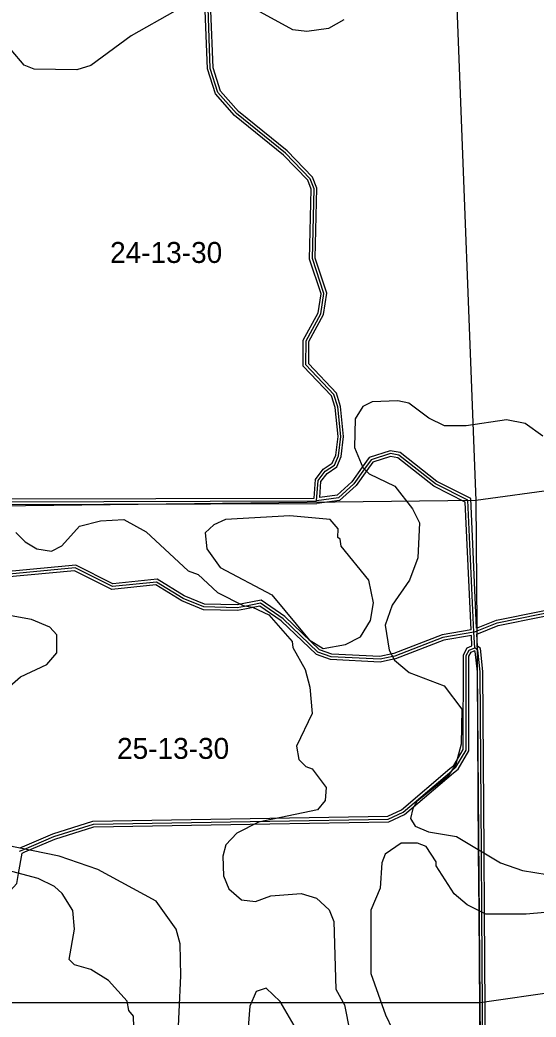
# Model space of a CAD drawing. Extents: x 457167 to 656239, y 1787309 to 1969297.
# Drawn here: x 581505 to 587049, y 1818571 to 1829281 of the extents above; entities that cross this region are included whole.
import ezdxf

# ---------------------------------------------------------------- set-up
doc = ezdxf.new("R2010")
doc.units = 0
for name, color, linetype in [('Level 1', 7, 'Continuous'), ('Level 2', 7, 'Continuous'), ('Level 31', 7, 'Continuous'), ('Level 32', 7, 'Continuous'), ('Level 7', 7, 'Continuous')]:
    doc.layers.add(name, color=color, linetype=linetype)

msp = doc.modelspace()

# ---------------------------------------------------------------- linework, layer by layer
at = {"layer": 'Level 1'}
for p, q in [((586199.147, 1829416.963), (586400.131, 1824117.811)), ((591467.941, 1824818.85), (586400.131, 1824117.811)), ((586400.131, 1824117.811), (581049.21, 1824055.511)), ((586400.131, 1824117.811), (586444.605, 1818727.144)), ((586444.605, 1818727.144), (591885.006, 1819514.722)), ((581136, 1818726.799), (586444.605, 1818727.144)), ((586444.605, 1818727.144), (586473.869, 1813504.935))]:
    msp.add_line(p, q, dxfattribs=at)
at = {"layer": 'Level 31'}
for p, q in [((584925.397, 1824149.058), (584691.809, 1824116.051)), ((581040.452, 1824105.413), (584691.809, 1824116.051)), ((586389.802, 1822537.97), (586381.83, 1822704.526))]:
    msp.add_line(p, q, dxfattribs=at)
for points in [[(584691.809, 1824116.051), (584708.791, 1824333.103), (584784.168, 1824432.956), (584884.331, 1824499.308), (584925.936, 1824599.226), (584951.502, 1824807.535), (584918.656, 1825124.681), (584877.176, 1825257.846), (584577.366, 1825575.14), (584577.861, 1825833.677), (584736.749, 1826125.365), (584770.295, 1826342.021), (584645.816, 1826717.16), (584663.817, 1827467.286), (584622.293, 1827575.727), (584355.871, 1827851.505), (583831.398, 1828277.236), (583631.785, 1828502.708), (583548.827, 1828761.409), (583524.928, 1829411.621)], [(586381.83, 1822704.526), (586317.574, 1824122.061), (585967.457, 1824297.622), (585576.181, 1824606.716), (585484.461, 1824623.616), (585275.981, 1824557.106), (585206.663, 1824459.786), (585092.303, 1824298.916), (584925.397, 1824149.058)], [(586381.83, 1822704.526), (586048.466, 1822646.971), (585531.001, 1822447.59), (585510.921, 1822443.264), (585372.593, 1822414.436), (584847.587, 1822440.527), (584705.904, 1822490.616), (584331.281, 1822849.507), (584089.788, 1823016.877), (583915.449, 1822982.306), (583839.593, 1822967.181), (583481.189, 1822976.241), (583256.438, 1823067.951), (582973.231, 1823243.774), (582497.79, 1823194.529), (582098.03, 1823394.952), (581047.746, 1823296.693)], [(586381.83, 1822704.526), (586632.116, 1822804.419), (587565.96, 1822994.683), (588291.176, 1822868.269)], [(581501.28, 1820353.32), (581545.286, 1820372.14), (581868.326, 1820511.127), (582293.943, 1820643.732), (584188.186, 1820675.663), (585461.74, 1820697.226), (585620.233, 1820771.833), (586142.959, 1821216.29), (586187.955, 1821254.386), (586296.625, 1821437.813), (586298.209, 1822454.871), (586331.451, 1822512.989), (586389.802, 1822537.97)], [(586573.079, 1811967.046), (586549.287, 1813396.135), (586531.233, 1814483.042), (586500.846, 1816304.132), (586486.242, 1817187.768), (586481.941, 1817444.132), (586480.692, 1817629.583), (586466.073, 1819700.82), (586461.555, 1820353.172), (586447.942, 1822279.324), (586423.209, 1822512.818), (586389.802, 1822537.97)]]:
    msp.add_lwpolyline(points, dxfattribs=at)
at = {"layer": 'Level 32'}
for p, q in [((581067.216, 1824135.491), (584664.06, 1824145.97)), ((584912.153, 1824177.484), (584724.636, 1824150.987)), ((581070.723, 1824075.501), (584693.963, 1824086.056)), ((584938.642, 1824120.63), (584693.963, 1824086.056)), ((586358.841, 1822557.348), (586353.488, 1822669.187)), ((586419.096, 1822553.467), (586412.82, 1822684.591))]:
    msp.add_line(p, q, dxfattribs=at)
for points in [[(584664.059, 1824145.97), (584679.566, 1824344.182), (584763.319, 1824455.131), (584860.146, 1824519.274), (584896.661, 1824606.962), (584921.311, 1824807.821), (584889.123, 1825118.614), (584850.599, 1825242.291), (584547.341, 1825563.232), (584547.876, 1825841.346), (584707.902, 1826135.123), (584739.539, 1826339.451), (584615.699, 1826712.663), (584633.684, 1827462.087), (584596.465, 1827559.285), (584335.556, 1827829.355), (583810.573, 1828255.501), (583605.143, 1828487.543), (583518.999, 1828756.18), (583496.012, 1829381.591)], [(584724.636, 1824150.987), (584738.016, 1824322.024), (584805.018, 1824410.782), (584908.514, 1824479.342), (584955.213, 1824591.489), (584981.692, 1824807.249), (584948.188, 1825130.746), (584903.752, 1825273.401), (584607.389, 1825587.048), (584607.846, 1825826.009), (584765.596, 1826115.606), (584801.051, 1826344.591), (584675.933, 1826721.656), (584693.951, 1827472.486), (584648.122, 1827592.171), (584376.188, 1827873.654), (583852.223, 1828298.971), (583658.426, 1828517.874), (583578.656, 1828766.637), (583555.962, 1829384.054)], [(586409.89, 1822748.026), (586346.746, 1824140.992), (585983.646, 1824323.065), (585588.936, 1824634.871), (585482.504, 1824654.483), (585257.343, 1824582.649), (585182.22, 1824477.179), (585069.782, 1824319.015), (584912.154, 1824177.484)], [(586350.664, 1822729.588), (586288.401, 1824103.128), (585951.268, 1824272.179), (585563.425, 1824578.561), (585486.417, 1824592.751), (585294.618, 1824531.562), (585231.107, 1824442.392), (585114.825, 1824278.819), (584938.641, 1824120.63)], [(586350.664, 1822729.588), (586040.443, 1822676.031), (585522.396, 1822476.426), (585504.701, 1822472.613), (585370.24, 1822444.591), (584853.453, 1822470.273), (584721.993, 1822516.748), (584350.321, 1822872.813), (584096.426, 1823048.778), (583909.598, 1823011.731), (583837.007, 1822997.256), (583487.438, 1823006.094), (583270.112, 1823094.772), (582980.341, 1823274.671), (582503.408, 1823225.272), (582103.792, 1823425.623), (581077.466, 1823329.604)], [(586353.487, 1822669.186), (586056.489, 1822617.911), (585539.606, 1822418.755), (585517.141, 1822413.916), (585374.946, 1822384.281), (584841.721, 1822410.781), (584689.815, 1822464.484), (584312.241, 1822826.201), (584083.151, 1822984.976), (583921.301, 1822952.882), (583842.18, 1822937.106), (583474.94, 1822946.39), (583242.763, 1823041.13), (582966.121, 1823212.876), (582492.171, 1823163.786), (582092.268, 1823364.282), (581077.989, 1823269.391)], [(586409.89, 1822748.026), (586623.493, 1822833.279), (587565.526, 1823025.212), (588290.716, 1822898.802)], [(586412.82, 1822684.591), (586640.741, 1822775.56), (587566.394, 1822964.155), (588263.744, 1822842.597)], [(581504.861, 1820387.478), (581533.46, 1820399.711), (581857.906, 1820539.305), (582289.131, 1820673.656), (584187.679, 1820705.66), (585454.791, 1820727.113), (585603.843, 1820797.276), (586123.549, 1821239.166), (586164.716, 1821274.021), (586266.637, 1821446.055), (586268.221, 1822462.867), (586310.402, 1822536.612), (586358.84, 1822557.347)], [(586602.946, 1811975.334), (586579.283, 1813396.633), (586561.229, 1814483.541), (586530.843, 1816304.63), (586516.238, 1817188.267), (586511.939, 1817444.485), (586510.692, 1817629.79), (586496.072, 1819701.029), (586491.554, 1820353.382), (586477.931, 1822281.014), (586451.669, 1822528.943), (586419.096, 1822553.467)], [(581528.003, 1820332.117), (581557.114, 1820344.569), (581878.744, 1820482.951), (582298.756, 1820613.808), (584188.692, 1820645.667), (585468.688, 1820667.339), (585636.623, 1820746.391), (586162.368, 1821193.413), (586211.192, 1821234.751), (586326.613, 1821429.571), (586328.196, 1822446.876), (586352.501, 1822489.366), (586385.638, 1822503.551)], [(586543.213, 1811958.757), (586519.291, 1813395.636), (586501.237, 1814482.543), (586470.851, 1816303.635), (586456.246, 1817187.269), (586451.942, 1817443.78), (586450.693, 1817629.376), (586436.074, 1819700.611), (586431.555, 1820352.962), (586417.953, 1822277.633), (586394.748, 1822496.692), (586385.638, 1822503.551)], [(580130.641, 1818737.405), (580339.126, 1818820.223), (580570.02, 1819016.201), (581470.678, 1820006.247), (581489.255, 1820112.584), (581528.004, 1820332.117)]]:
    msp.add_lwpolyline(points, dxfattribs=at)
at = {"layer": 'Level 7'}
for points in [[(583168.292, 1829376.066), (582701.169, 1829109.8), (582267.357, 1828793.473), (582117.236, 1828743.621), (581658.741, 1828752.45), (581550.44, 1828794.26), (581408.887, 1828961.112), (581334.055, 1829144.615), (581334.342, 1829419.709)], [(584985.491, 1829282.441), (584818.671, 1829190.94), (584585.218, 1829157.818), (584435.166, 1829174.658), (584010.281, 1829408.53)], [(586731.574, 1824987.383), (586297.991, 1824921.151), (586064.578, 1824921.419), (585897.956, 1825004.94), (585681.372, 1825163.561), (585564.701, 1825188.701), (585289.598, 1825180.66), (585189.497, 1825130.739), (585106.008, 1824997.456), (585097.351, 1824689.011), (585188.823, 1824472.169), (585255.444, 1824405.418), (585530.378, 1824271.737), (585721.851, 1824029.794), (585796.714, 1823879.642), (585779.646, 1823504.536), (585687.688, 1823262.882), (585504.028, 1822996.317), (585428.779, 1822779.644), (585470.161, 1822512.85), (585528.423, 1822404.409), (585686.646, 1822270.867), (586061.651, 1822128.756), (586253.125, 1821878.443), (586244.357, 1821503.337), (586185.779, 1821286.664), (586102.289, 1821153.351), (585768.548, 1820886.946), (585726.798, 1820811.955), (585701.659, 1820703.613), (585751.61, 1820620.222), (585893.261, 1820561.701), (586193.305, 1820511.352), (586668.171, 1820227.43), (586901.495, 1820143.809), (587168.217, 1820101.86)], [(587123.19, 1824811.902), (586931.586, 1824945.513), (586731.574, 1824987.383)], [(581461.771, 1823775.883), (581561.703, 1823675.742), (581686.655, 1823600.591), (581845.007, 1823575.411), (581953.447, 1823633.643), (582145.408, 1823841.847), (582370.55, 1823899.979), (582620.631, 1823916.39), (582862.256, 1823782.749), (583311.993, 1823365.445), (583420.295, 1823323.664), (583628.508, 1823131.692), (583903.442, 1822989.681), (584003.473, 1822972.911), (584178.436, 1822889.361), (584428.231, 1822605.657), (584436.501, 1822538.936), (584569.625, 1822305.393), (584619.446, 1822113.621), (584644.159, 1821830.156), (584477.051, 1821480.201), (584501.921, 1821338.448), (584576.853, 1821263.357), (584643.544, 1821238.277), (584793.367, 1821038.045), (584784.868, 1820896.332), (584701.408, 1820796.391), (584067.723, 1820663.666), (583834.181, 1820547.223), (583717.341, 1820422.301), (583683.862, 1820297.289), (583691.974, 1820088.856), (583750.196, 1819947.104), (583883.448, 1819830.232), (584033.47, 1819813.393), (584200.261, 1819871.585), (584525.404, 1819896.236), (584692.066, 1819846.056), (584825.308, 1819720.875), (584875.2, 1819595.773), (584899.456, 1818870.482), (584990.958, 1818703.66), (585049.021, 1818411.826)], [(581368.275, 1822100.387), (581510.125, 1822225.3), (581793.716, 1822358.353), (581902.216, 1822483.296), (581902.415, 1822675.028), (581827.484, 1822758.459), (581627.481, 1822842.05), (581210.766, 1822917.499)], [(583198.185, 1818238.716), (583232.339, 1819013.967), (583224.366, 1819355.783), (583182.844, 1819514.205), (582966.43, 1819814.539), (582341.571, 1820156.981), (581924.916, 1820299.162), (581349.849, 1820416.481)], [(587342.852, 1819709.865), (586942.689, 1819676.942), (586509.195, 1819677.401), (586309.232, 1819777.631), (586167.64, 1819894.502), (585976.236, 1820194.806), (585976.265, 1820236.487), (585868.092, 1820403.339), (585776.421, 1820436.79), (585601.36, 1820436.949), (585426.169, 1820320.436), (585392.73, 1820228.775), (585375.761, 1819953.711), (585275.472, 1819720.386), (585274.748, 1819036.816), (585432.683, 1818594.83), (585507.545, 1818436.337)], [(582747.633, 1817872.418), (582723.377, 1818581.029), (582673.426, 1818639.42), (582656.846, 1818739.491), (582457.041, 1818964.794), (582265.399, 1819081.695), (582090.406, 1819131.885), (582032.116, 1819190.296), (582090.793, 1819515.351), (582074.351, 1819715.454), (581957.839, 1819898.986), (581874.537, 1819974.107), (581699.575, 1820057.637), (580982.856, 1820250.117)], [(584498.796, 1818395.733), (584299.081, 1818737.757), (584149.198, 1818879.629), (584040.798, 1818846.388), (583973.938, 1818688.066), (583957.01, 1818463.012)]]:
    msp.add_lwpolyline(points, dxfattribs=at)
msp.add_lwpolyline([(584761.615, 1822530.277), (585003.396, 1822571.699), (585161.887, 1822654.891), (585270.417, 1822829.824), (585303.996, 1823021.527), (585254.203, 1823263.341), (584954.487, 1823630.465), (584946.256, 1823705.496), (584921.246, 1823722.196), (584921.346, 1823813.898), (584838.114, 1823914.029), (584404.659, 1823956.168), (583712.683, 1823915.215), (583587.612, 1823856.983), (583495.811, 1823773.721), (583512.293, 1823598.659), (583653.806, 1823398.426), (584212.014, 1823106.064), (584611.662, 1822622.138), (584761.615, 1822530.277)], close=True, dxfattribs=at)

# ---------------------------------------------------------------- texts
at = {"layer": 'Level 2'}
for s, p in [('24-13-30', (582473.242, 1826671.098)), ('25-13-30', (582547.792, 1821343.905))]:
    msp.add_text(s, height=225, dxfattribs=at).set_placement(p)

doc.saveas('drawing.dxf')
